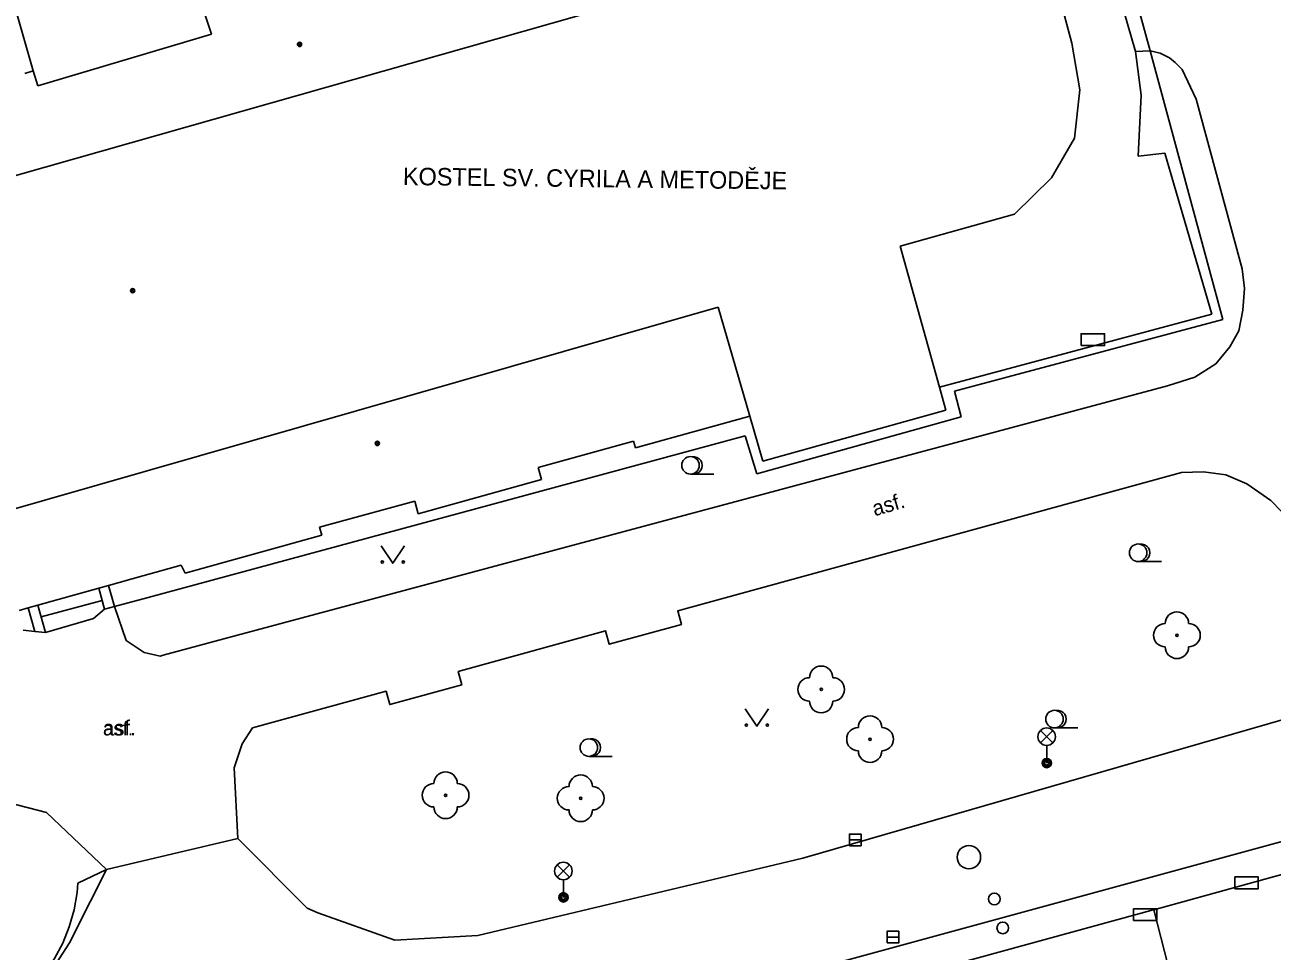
# Model space of a CAD drawing. Extents: x -595546 to -593986, y -1160845 to -1159202.
# Drawn here: x -595349 to -595295.6, y -1160700.3 to -1160660.7 of the extents above; entities that cross this region are included whole.
import ezdxf

# ---------------------------------------------------------------- set-up
doc = ezdxf.new("R2010")
doc.units = 0
for name, color, linetype in [('Level 22', 7, 'Continuous'), ('Level 24', 7, 'Continuous'), ('Level 26', 7, 'Continuous'), ('Level 27', 7, 'Continuous'), ('Level 28', 7, 'Continuous'), ('Level 33', 7, 'Continuous'), ('Level 36', 7, 'Continuous'), ('Level 39', 7, 'Continuous'), ('Specificka linie pasportu komunikaci', 7, 'Continuous'), ('TM - budovy zdene_ betonove - VP', 7, 'Continuous'), ('TM - chodniky - VP', 7, 'Continuous'), ('TM - komunikace - VP', 7, 'Continuous'), ('TM - popis objektu', 7, 'Continuous'), ('TM - popis povrchu', 7, 'Continuous'), ('TM - rozhrani ploch obecne - VP', 7, 'Continuous'), ('TM - schody - VP', 7, 'Continuous')]:
    doc.layers.add(name, color=color, linetype=linetype)

msp = doc.modelspace()

# ---------------------------------------------------------------- linework, layer by layer
at = {"layer": 'Level 22'}
for centre in [(-595299.67, -1160686.83), (-595314.89, -1160689.15), (-595312.8, -1160691.28), (-595330.96, -1160693.68), (-595325.18, -1160693.81)]:
    msp.add_circle(centre, 0.05, dxfattribs=at)
for centre, start, end in [((-595299.67, -1160686.33), 0, 180), ((-595300.17, -1160686.83), 90, 270), ((-595299.17, -1160686.83), 270, 90), ((-595299.67, -1160687.33), 180, 0), ((-595314.89, -1160688.65), 0, 180), ((-595315.39, -1160689.15), 90, 270), ((-595314.39, -1160689.15), 270, 90), ((-595314.89, -1160689.65), 180, 0), ((-595312.8, -1160690.78), 0, 180), ((-595313.3, -1160691.28), 90, 270), ((-595312.3, -1160691.28), 270, 90), ((-595312.8, -1160691.78), 180, 0), ((-595330.96, -1160693.18), 0, 180), ((-595325.18, -1160693.31), 0, 180), ((-595331.46, -1160693.68), 90, 270), ((-595330.46, -1160693.68), 270, 90), ((-595325.68, -1160693.81), 90, 270), ((-595324.68, -1160693.81), 270, 90), ((-595330.96, -1160694.18), 180, 0), ((-595325.18, -1160694.31), 180, 0)]:
    msp.add_arc(centre, 0.5, start, end, dxfattribs=at)
at = {"layer": 'Level 24'}
for points in [[(-595303.768, -1160674.429), (-595302.768, -1160674.429), (-595302.768, -1160673.929), (-595303.768, -1160673.929)], [(-595297.188, -1160697.679), (-595296.188, -1160697.679), (-595296.188, -1160697.179), (-595297.188, -1160697.179)], [(-595301.527, -1160699.038), (-595300.527, -1160699.038), (-595300.527, -1160698.538), (-595301.527, -1160698.538)]]:
    msp.add_lwpolyline(points, close=True, dxfattribs=at)
at = {"layer": 'Level 26'}
msp.add_circle((-595307.48, -1160698.12), 0.25, dxfattribs=at)
at = {"layer": 'Level 27'}
for p, q in [((-595313.68, -1160695.59), (-595313.18, -1160695.59)), ((-595312.07, -1160699.75), (-595311.57, -1160699.75))]:
    msp.add_line(p, q, dxfattribs=at)
for points in [[(-595313.68, -1160695.84), (-595313.18, -1160695.84), (-595313.18, -1160695.34), (-595313.68, -1160695.34)], [(-595312.07, -1160700), (-595311.57, -1160700), (-595311.57, -1160699.5), (-595312.07, -1160699.5)]]:
    msp.add_lwpolyline(points, close=True, dxfattribs=at)
msp.add_circle((-595308.57, -1160696.33), 0.5, dxfattribs=at)
at = {"layer": 'Level 28'}
msp.add_circle((-595307.12, -1160699.36), 0.25, dxfattribs=at)
at = {"layer": 'Level 33'}
for p, q in [((-595305.505, -1160691.44), (-595304.975, -1160690.91)), ((-595305.505, -1160690.91), (-595304.975, -1160691.44)), ((-595305.24, -1160691.55), (-595305.24, -1160692.3)), ((-595326.185, -1160697.19), (-595325.655, -1160696.66)), ((-595326.185, -1160696.66), (-595325.655, -1160697.19)), ((-595325.92, -1160697.3), (-595325.92, -1160698.05))]:
    msp.add_line(p, q, dxfattribs=at)
for centre, radius in [((-595305.24, -1160691.175), 0.375), ((-595305.24, -1160692.3), 0.2), ((-595305.24, -1160692.3), 0.145), ((-595305.24, -1160692.3), 0.0876), ((-595325.92, -1160696.925), 0.375), ((-595325.92, -1160698.05), 0.2), ((-595325.92, -1160698.05), 0.145), ((-595325.92, -1160698.05), 0.0876)]:
    msp.add_circle(centre, radius, dxfattribs=at)
at = {"layer": 'Level 36'}
for p, q in [((-595320.48, -1160679.935), (-595319.48, -1160679.935)), ((-595301.33, -1160683.675), (-595300.33, -1160683.675)), ((-595304.91, -1160690.795), (-595303.91, -1160690.795)), ((-595324.83, -1160692.015), (-595323.83, -1160692.015))]:
    msp.add_line(p, q, dxfattribs=at)
for points in [[(-595333.72, -1160683), (-595333.22, -1160683.75), (-595332.72, -1160683)], [(-595318.14, -1160689.98), (-595317.64, -1160690.73), (-595317.14, -1160689.98)]]:
    msp.add_lwpolyline(points, dxfattribs=at)
for centre, radius in [((-595320.48, -1160679.56), 0.375), ((-595301.33, -1160683.3), 0.375), ((-595333.67, -1160683.7), 0.05), ((-595332.771, -1160683.7), 0.05), ((-595304.91, -1160690.42), 0.375), ((-595318.09, -1160690.68), 0.05), ((-595317.191, -1160690.68), 0.05), ((-595324.83, -1160691.64), 0.375)]:
    msp.add_circle(centre, radius, dxfattribs=at)
for centre in [(-595320.355, -1160679.56), (-595301.205, -1160683.3), (-595304.785, -1160690.42), (-595324.705, -1160691.64)]:
    msp.add_arc(centre, 0.375, 260.4059, 99.5941, dxfattribs=at)
at = {"layer": 'Level 39'}
for centre, radius in [((-595337.21, -1160661.54), 0.09), ((-595337.21, -1160661.54), 0.0398), ((-595344.35, -1160672.08), 0.09), ((-595344.35, -1160672.08), 0.0398), ((-595333.88, -1160678.62), 0.09), ((-595333.88, -1160678.62), 0.0398)]:
    msp.add_circle(centre, radius, dxfattribs=at)
at = {"layer": 'Specificka linie pasportu komunikaci'}
for points in [[(-595346.69, -1160697.45), (-595345.47, -1160696.86)], [(-595349.95, -1160703.1), (-595348.48, -1160701.73), (-595348.11, -1160701.3), (-595347.69, -1160700.67), (-595347.34, -1160700.01), (-595347.06, -1160699.31), (-595346.85, -1160698.59), (-595346.73, -1160697.85), (-595346.69, -1160697.45)]]:
    msp.add_lwpolyline(points, dxfattribs=at)
at = {"layer": 'TM - budovy zdene_ betonove - VP'}
for points in [[(-595348.6, -1160662.67), (-595350.31, -1160656.76)], [(-595341.94, -1160658.17), (-595340.98, -1160661.1)], [(-595302.29, -1160658.92), (-595301.44, -1160661.85)], [(-595354.09, -1160668.49), (-595322.83, -1160659.6)], [(-595304.7, -1160659.5), (-595304.17, -1160661.49)], [(-595340.98, -1160661.1), (-595348.41, -1160663.31)], [(-595304.17, -1160661.49), (-595303.82, -1160663.49)], [(-595301.44, -1160661.85), (-595301.2, -1160663.72)], [(-595348.96, -1160662.78), (-595348.6, -1160662.67)], [(-595348.41, -1160663.31), (-595348.6, -1160662.67)], [(-595303.82, -1160663.49), (-595304.05, -1160665.55)], [(-595301.2, -1160663.72), (-595301.33, -1160666.32)], [(-595304.05, -1160665.55), (-595305.03, -1160667.25)], [(-595301.33, -1160666.32), (-595300.18, -1160666.2)], [(-595300.18, -1160666.2), (-595298.18, -1160673.09)], [(-595305.03, -1160667.25), (-595306.62, -1160668.81)], [(-595306.62, -1160668.81), (-595311.51, -1160670.17)], [(-595311.51, -1160670.17), (-595309.83, -1160676.21)], [(-595319.3, -1160672.79), (-595350.36, -1160681.69)], [(-595317.94, -1160677.46), (-595319.3, -1160672.79)], [(-595298.18, -1160673.09), (-595309.83, -1160676.21)], [(-595309.83, -1160676.21), (-595309.56, -1160677.2)], [(-595309.56, -1160677.2), (-595317.38, -1160679.38)], [(-595317.94, -1160677.46), (-595322.84, -1160678.81)], [(-595317.38, -1160679.38), (-595317.94, -1160677.46)], [(-595322.92, -1160678.53), (-595327, -1160679.65)], [(-595322.84, -1160678.81), (-595322.92, -1160678.53)], [(-595327, -1160679.65), (-595326.86, -1160680.17)], [(-595326.86, -1160680.17), (-595332.13, -1160681.64)], [(-595332.28, -1160681.09), (-595336.35, -1160682.21)], [(-595332.13, -1160681.64), (-595332.28, -1160681.09)], [(-595336.26, -1160682.55), (-595342.11, -1160684.18)], [(-595336.35, -1160682.21), (-595336.26, -1160682.55)], [(-595343.92, -1160684.29), (-595345.38, -1160684.7)], [(-595342.28, -1160683.83), (-595343.92, -1160684.29)], [(-595342.11, -1160684.18), (-595342.28, -1160683.83)], [(-595345.8, -1160684.82), (-595348.41, -1160685.55)], [(-595345.38, -1160684.7), (-595345.8, -1160684.82)], [(-595348.82, -1160685.66), (-595349.21, -1160685.77)], [(-595348.41, -1160685.55), (-595348.82, -1160685.66)], [(-595300.66, -1160698.58), (-595293.58, -1160696.63)], [(-595301.36, -1160698.77), (-595300.78, -1160698.61)], [(-595300.78, -1160698.61), (-595300.66, -1160698.58)], [(-595300.66, -1160698.58), (-595297.61, -1160710.51)], [(-595314.99, -1160702.51), (-595301.36, -1160698.77)]]:
    msp.add_lwpolyline(points, dxfattribs=at)
at = {"layer": 'TM - chodniky - VP'}
for points in [[(-595301.44, -1160661.85), (-595300.82, -1160661.82)], [(-595299.44, -1160662.62), (-595299.74, -1160662.31), (-595299.99, -1160662.11), (-595300.39, -1160661.92), (-595300.82, -1160661.82)], [(-595299.44, -1160662.62), (-595298.85, -1160663.88), (-595296.96, -1160670.83)], [(-595296.96, -1160670.83), (-595296.88, -1160671.14)], [(-595300.07, -1160676.15), (-595298.9, -1160675.79), (-595298.01, -1160675.21), (-595297.4, -1160674.49), (-595297.02, -1160673.8), (-595296.85, -1160672.91), (-595296.78, -1160671.99), (-595296.88, -1160671.14)], [(-595300.07, -1160676.15), (-595340.45, -1160686.99)], [(-595339.22, -1160690.8), (-595333.51, -1160689.23), (-595333.35, -1160689.8), (-595330.27, -1160688.96), (-595330.42, -1160688.38), (-595324.12, -1160686.64), (-595323.96, -1160687.22), (-595320.87, -1160686.37), (-595321.03, -1160685.79), (-595299.48, -1160679.86)], [(-595299.48, -1160679.86), (-595298.53, -1160679.83), (-595297.57, -1160679.97), (-595296.68, -1160680.35), (-595295.65, -1160681.07), (-595294.76, -1160681.99), (-595294.18, -1160682.81), (-595293.96, -1160683.42)], [(-595345.13, -1160685.6), (-595345.38, -1160684.7)], [(-595348.54, -1160686.67), (-595348.82, -1160685.66)], [(-595343.05, -1160687.69), (-595343.17, -1160687.72), (-595343.86, -1160687.57), (-595344.63, -1160687.05), (-595345.13, -1160685.6)], [(-595348.54, -1160686.67), (-595349.03, -1160686.61)], [(-595340.45, -1160686.99), (-595343.05, -1160687.69)], [(-595339.66, -1160691.48), (-595339.22, -1160690.8)], [(-595339.85, -1160695.53), (-595340, -1160692.5), (-595339.66, -1160691.48)], [(-595353.82, -1160695.02), (-595349.64, -1160694), (-595348.03, -1160694.42), (-595345.47, -1160696.86)]]:
    msp.add_lwpolyline(points, dxfattribs=at)
at = {"layer": 'TM - komunikace - VP'}
for points in [[(-595329.58, -1160699.69), (-595315.68, -1160696.38), (-595292.3, -1160689.63)], [(-595273.47, -1160689.74), (-595315.21, -1160701.12), (-595338.03, -1160707.3)], [(-595339.85, -1160695.53), (-595342.63, -1160696.19)], [(-595336.89, -1160698.52), (-595339.85, -1160695.53)], [(-595342.63, -1160696.19), (-595345.47, -1160696.86)], [(-595345.47, -1160696.86), (-595346.16, -1160698.22)], [(-595346.16, -1160698.22), (-595347.05, -1160700)], [(-595336.42, -1160698.72), (-595336.89, -1160698.52)], [(-595333.13, -1160699.88), (-595336.42, -1160698.72)], [(-595329.58, -1160699.69), (-595333.13, -1160699.88)], [(-595347.05, -1160700), (-595348.04, -1160701.53)]]:
    msp.add_lwpolyline(points, dxfattribs=at)
at = {"layer": 'TM - rozhrani ploch obecne - VP'}
for points in [[(-595301.7, -1160658.57), (-595300.82, -1160661.82)], [(-595300.82, -1160661.82), (-595297.7, -1160673.32)], [(-595297.7, -1160673.32), (-595309.19, -1160676.39)], [(-595309.19, -1160676.39), (-595308.9, -1160677.48)], [(-595308.9, -1160677.48), (-595317.65, -1160679.92)], [(-595318.14, -1160678.29), (-595343.68, -1160685.21)], [(-595317.65, -1160679.92), (-595318.14, -1160678.29)], [(-595345.8, -1160684.82), (-595345.55, -1160685.71)], [(-595343.68, -1160685.21), (-595345.13, -1160685.6)], [(-595348.41, -1160685.55), (-595348.08, -1160686.72)], [(-595345.55, -1160685.71), (-595346.03, -1160686.12)], [(-595345.13, -1160685.6), (-595345.55, -1160685.71)], [(-595346.03, -1160686.12), (-595348.08, -1160686.72)], [(-595348.54, -1160686.67), (-595348.08, -1160686.72)]]:
    msp.add_lwpolyline(points, dxfattribs=at)
at = {"layer": 'TM - schody - VP'}
msp.add_lwpolyline([(-595348.27, -1160686.05), (-595345.65, -1160685.34)], dxfattribs=at)

# ---------------------------------------------------------------- texts
at = {"layer": 'TM - popis objektu'}
msp.add_text('KOSTEL SV. CYRILA A METODĚJE', height=0.75, rotation=359.34, dxfattribs=at).set_placement((-595332.79, -1160667.56))
at = {"layer": 'TM - popis povrchu'}
msp.add_text('asf.', height=0.65, rotation=16.1443, dxfattribs=at).set_placement((-595312.6, -1160681.74))
for height in [0.6, 0.65]:
    msp.add_text('asf.', height=height, dxfattribs=at).set_placement((-595345.62, -1160691.12))

doc.saveas('drawing.dxf')
